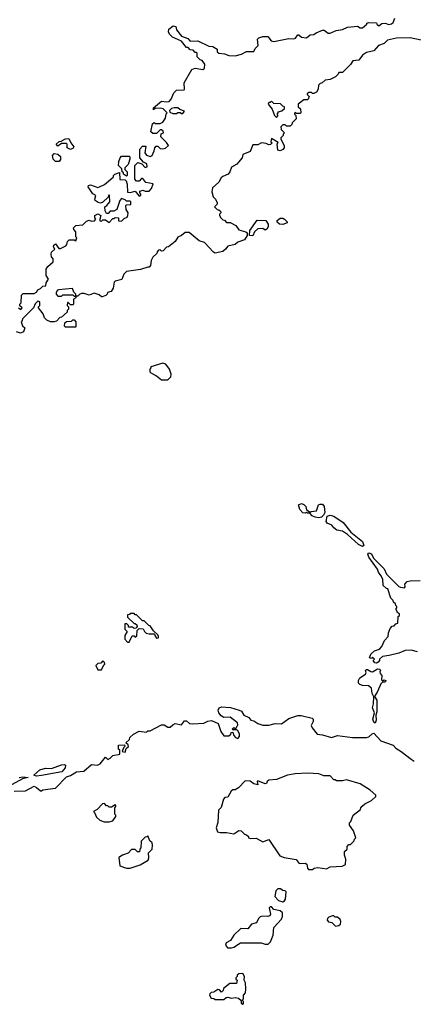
# Model space of a CAD drawing. Extents: x 2386423 to 2568864, y 578392 to 761999.
# Tile 445 of 454: x 2524219 to 2527371, y 717332 to 725212. Entities that reach past the tile are written whole.
import ezdxf

# ---------------------------------------------------------------- set-up
doc = ezdxf.new("R2010")
doc.units = 0

msp = doc.modelspace()

# ---------------------------------------------------------------- linework, layer by layer
at = {"layer": '0CON05XD'}
for points in [[(2524248.3, 723021.7), (2524335, 723020), (2524355, 723030), (2524365, 723050), (2524385, 723060), (2524405, 723080), (2524428.3, 723081.7), (2524432.5, 723105), (2524450, 723135), (2524430, 723165), (2524432.5, 723215), (2524443.6, 723236.4), (2524486.4, 723273.6), (2524487, 723297), (2524473, 723313), (2524470, 723335), (2524475, 723350), (2524500, 723375), (2524490, 723395), (2524493, 723407), (2524507, 723417), (2524531.7, 723381.7), (2524545, 723380), (2524588.3, 723401.7), (2524597.5, 723412.5), (2524603, 723437), (2524615, 723450), (2524655, 723450), (2524668.3, 723441.7), (2524677.5, 723465), (2524670, 723475), (2524670, 723515), (2524651.7, 723531.7), (2524650, 723545), (2524670, 723565), (2524725, 723570), (2524755, 723600), (2524775, 723607.5), (2524795, 723600), (2524818.3, 723601.7), (2524830, 723615), (2524820, 723625), (2524820, 723645), (2524845, 723656.7), (2524870, 723645), (2524860, 723615), (2524861.7, 723601.7), (2524875, 723600), (2524885, 723610), (2524905, 723610), (2524935, 723590), (2524965, 723620), (2524975, 723620), (2524985, 723630), (2525010, 723625), (2525011.7, 723601.7), (2525035, 723600), (2525055, 723620), (2525079.3, 723630.7), (2525086.1, 723643.9), (2525086.7, 723666.7), (2525073, 723693), (2525070, 723725), (2525075, 723730), (2525108.3, 723731.7), (2525110, 723755), (2525105, 723760), (2525075, 723760), (2525065, 723770), (2525035, 723780), (2525020, 723765), (2524996.4, 723693.6), (2524971.7, 723678.3), (2524945, 723680), (2524928.3, 723661.7), (2524915, 723660), (2524903, 723683), (2524900, 723715), (2524916.4, 723723.6), (2524940, 723755), (2524938.3, 723808.3), (2524931.7, 723808.3), (2524928.3, 723791.7), (2524885, 723752.5), (2524865, 723742.5), (2524848.3, 723748.3), (2524822.5, 723765), (2524820, 723775), (2524830, 723805), (2524805, 723817.5), (2524767.5, 723875), (2524770, 723885), (2524785, 723888.8), (2524845, 723870), (2524857, 723873), (2524897, 723893), (2524950, 723935), (2524970, 723955), (2524970, 723965), (2524980, 723975), (2525018.3, 723988.3), (2525021.7, 723931.7), (2525065, 723930), (2525071.7, 723921.7), (2525080, 723895), (2525081.7, 723831.7), (2525105, 723830), (2525145, 723840), (2525175, 723800), (2525190, 723805), (2525190, 723815), (2525180, 723825), (2525181.7, 723838.3), (2525205, 723847.5), (2525225, 723840), (2525255, 723840), (2525275, 723860), (2525288.3, 723898.3), (2525228.3, 723908.3), (2525205, 723940), (2525195, 723940), (2525175, 723920), (2525155, 723920), (2525140, 723935), (2525140, 724045), (2525165, 724067.5), (2525198.3, 724058.3), (2525225, 724030), (2525240, 724035), (2525238.3, 724058.3), (2525211.7, 724071.7), (2525180, 724105), (2525180, 724175), (2525201.7, 724198.3), (2525228.3, 724198.3), (2525222.5, 724145), (2525235, 724127.5), (2525265, 724117.5), (2525280, 724125), (2525297, 724163), (2525300, 724185), (2525311.7, 724198.3), (2525325, 724200), (2525345, 724180), (2525365, 724177.5), (2525387, 724183), (2525410, 724205), (2525395, 724230), (2525350, 724275), (2525351.7, 724298.3), (2525370, 724305), (2525368.3, 724318.3), (2525355, 724330), (2525345, 724330), (2525315, 724300), (2525285, 724300), (2525270, 724315), (2525281.7, 724378.3), (2525295, 724390), (2525305, 724380), (2525345, 724380), (2525365, 724392.5), (2525387, 724423), (2525393, 724457), (2525400, 724465), (2525367, 724497), (2525345, 724502.5), (2525305, 724500), (2525290, 724490), (2525290, 724505), (2525355, 724560), (2525395, 724553.3), (2525415, 724557.5), (2525432.5, 724575), (2525452.5, 724625), (2525475, 724647.5), (2525535, 724650), (2525540, 724655), (2525537.5, 724705), (2525597, 724813), (2525625, 724822.5), (2525685, 724812.5), (2525700, 724825), (2525702.5, 724855), (2525680, 724885), (2525665, 724890), (2525640, 724915), (2525640, 724945), (2525635, 724950), (2525625, 724950), (2525607, 724967), (2525585, 724970), (2525568.3, 724988.3), (2525555, 724990), (2525515, 725040), (2525443, 725073), (2525420, 725095), (2525410, 725115), (2525412.5, 725135), (2525448.3, 725161.7), (2525468.3, 725158.3), (2525475, 725130), (2525515, 725080), (2525565, 725060), (2525585, 725040), (2525645, 725042.5), (2525735, 725000), (2525765, 724997.5), (2525800, 724975), (2525800, 724955), (2525813, 724943), (2525858.3, 724938.3), (2525893.9, 724923.9), (2525945, 724923.3), (2525995, 724936.2), (2526035, 724956.2), (2526093, 724957), (2526105, 724980), (2526130, 725005), (2526122.5, 725055), (2526135, 725067.5), (2526165, 725077.5), (2526205, 725077.5), (2526233.6, 725043.6), (2526255, 725036.7), (2526375, 725060), (2526415, 725057.5), (2526426.4, 725063.6), (2526445, 725090), (2526455, 725090), (2526475, 725072.5), (2526515, 725067.5), (2526545, 725090), (2526575, 725092.5), (2526593, 725107), (2526645, 725127.5), (2526657, 725127), (2526690, 725105), (2526705, 725102.5), (2526753.6, 725126.4), (2526805, 725132.5), (2526845, 725152.5), (2526925, 725160), (2526945, 725147.5), (2526965, 725147.5), (2527000, 725175), (2527000, 725185), (2527015, 725190), (2527077, 725187), (2527080, 725175), (2527095, 725162.5), (2527118.3, 725181.7), (2527145, 725182.5), (2527175, 725173.3), (2527195, 725177.5), (2527210.7, 725189.3), (2527223.3, 725225)], [(2527435, 725046.7), (2527345, 725066.7), (2527235, 725064), (2527165, 725046.7), (2527138.3, 725021.7), (2527092.5, 725005), (2527055, 724962.5), (2526995, 724950), (2526963.6, 724926.4), (2526935, 724887.5), (2526887, 724883), (2526868.3, 724851.7), (2526805, 724790), (2526775, 724790), (2526770, 724775), (2526747, 724753), (2526705, 724732.5), (2526665, 724727.5), (2526640, 724705), (2526625, 724700), (2526613, 724687), (2526610, 724655), (2526595, 724632.5), (2526575, 724620), (2526565, 724620), (2526555, 724630), (2526535, 724630), (2526521.7, 724618.3), (2526521.7, 724611.7), (2526537.5, 724597.5), (2526530, 724575), (2526525, 724570), (2526495, 724570), (2526450, 724535), (2526450, 724515), (2526467, 724497), (2526470, 724465), (2526465, 724460), (2526435, 724460), (2526421.7, 724468.3), (2526420, 724455), (2526430, 724445), (2526431.7, 724418.3), (2526400, 724385), (2526398.3, 724371.7), (2526385, 724360), (2526355, 724360), (2526345, 724370), (2526325, 724370), (2526310, 724355), (2526311.7, 724331.7), (2526340, 724305), (2526330, 724295), (2526330, 724285), (2526310, 724265), (2526310, 724255), (2526337.5, 724205), (2526337.5, 724185), (2526325, 724172.5), (2526305, 724163.3), (2526287, 724167), (2526280, 724215), (2526288.3, 724228.3), (2526235, 724260), (2526230, 724235), (2526240, 724225), (2526227, 724213), (2526215, 724210), (2526191.7, 724221.7), (2526155, 724227.5), (2526125, 724210), (2526085, 724210), (2526065, 724157.5), (2526007, 724133), (2526000, 724105), (2525971.7, 724071.7), (2525957.5, 724055), (2525915, 724032.5), (2525902.5, 723995), (2525887.5, 723975), (2525845, 723957.5), (2525833.6, 723946.4), (2525815, 723912.5), (2525762.5, 723865), (2525757.5, 723835), (2525767.5, 723795), (2525786.1, 723776.1), (2525800, 723745), (2525800, 723735), (2525780, 723715), (2525801.7, 723691.7), (2525815, 723690), (2525828.3, 723678.3), (2525830, 723665), (2525820, 723655), (2525820, 723645), (2525830, 723625), (2525845, 723610), (2525858.3, 723608.3), (2525875, 723590), (2525905, 723590), (2525950, 723565), (2525975, 723530), (2526030, 723515), (2526040, 723505), (2526040, 723485), (2526019.3, 723450.7), (2525965, 723432.5), (2525945, 723413.3), (2525885, 723400), (2525867.5, 723375), (2525845, 723357.5), (2525785, 723342.5), (2525770.7, 723350.7), (2525698.3, 723428.3), (2525655, 723443.3), (2525575, 723507.5), (2525545, 723507.5), (2525516.1, 723483.9), (2525485, 723472.5), (2525463, 723437), (2525410, 723395), (2525395, 723390), (2525368.3, 723361.7), (2525355, 723360), (2525345, 723370), (2525331.7, 723368.3), (2525320, 723355), (2525318.3, 723341.7), (2525285, 723310), (2525272.5, 723285), (2525266.4, 723243.6), (2525255, 723230), (2525245, 723232.5), (2525186.4, 723213.6), (2525075, 723197.5), (2525052.5, 723175), (2525038.3, 723131.7), (2524985, 723120), (2524975, 723110), (2524967, 723063), (2524953, 723037), (2524921.7, 723028.3), (2524920, 723015), (2524910, 723005), (2524880, 722995), (2524873, 722993), (2524855, 723010), (2524815, 723022.5), (2524775, 723006.7), (2524735, 723020), (2524715, 723020), (2524700, 723015), (2524685, 723000), (2524670, 723000), (2524670, 723015), (2524651.7, 723031.7), (2524641.7, 723061.7), (2524530.7, 723049.3), (2524520, 723045), (2524510, 723025), (2524510, 723015), (2524525, 723000), (2524555, 723000), (2524565, 723010), (2524645, 723010), (2524655, 723000), (2524670, 723000), (2524670, 722985), (2524650, 722975), (2524650, 722935), (2524645, 722930), (2524625, 722930), (2524608.3, 722948.3), (2524601.7, 722948.3), (2524600, 722925), (2524610, 722915), (2524610, 722895), (2524600, 722885), (2524598.3, 722871.7), (2524555, 722830), (2524541.7, 722828.3), (2524515, 722800), (2524495, 722792.5), (2524465, 722792.5), (2524437, 722807), (2524417, 722827), (2524407, 722857), (2524370, 722905), (2524370, 722915), (2524380, 722925), (2524380, 722955), (2524365, 722960), (2524343, 722937), (2524330, 722905), (2524241.7, 722818.3), (2524240, 722805), (2524230, 722795), (2524241.7, 722761.7), (2524260, 722745), (2524250, 722715), (2524225, 722703.3), (2524195, 722712.5)], [(2525525, 724460), (2525538.3, 724478.3), (2525501.7, 724491.7), (2525485, 724507.5), (2525455, 724507.5), (2525435, 724500), (2525420, 724485), (2525421.7, 724471.7), (2525445, 724460), (2525475, 724460), (2525485, 724470), (2525505, 724470), (2525515, 724460), (2525525, 724460)], [(2526275, 724430), (2526290, 724445), (2526280, 724455), (2526290, 724465), (2526290, 724475), (2526318.3, 724481.7), (2526338.3, 724501.7), (2526340, 724515), (2526325, 724520), (2526307, 724537), (2526255, 724540), (2526235, 724560), (2526225, 724550), (2526215, 724550), (2526210, 724535), (2526240, 724495), (2526260, 724445), (2526275, 724430)], [(2524625, 724173.3), (2524600, 724185), (2524600, 724215), (2524595, 724220), (2524555, 724220), (2524525, 724200), (2524510, 724215), (2524535, 724237.5), (2524551.7, 724238.3), (2524585, 724257.5), (2524611.7, 724261.7), (2524627.5, 724225), (2524652.5, 724195), (2524646.4, 724183.6), (2524625, 724173.3)], [(2524535, 724077.5), (2524505, 724077.5), (2524487.5, 724095), (2524482.5, 724125), (2524495, 724140), (2524525, 724136.7), (2524545, 724117.5), (2524546.4, 724093.6), (2524535, 724077.5)], [(2525075, 723960), (2525050, 723975), (2525050, 723985), (2525040, 723995), (2525038.3, 724018.3), (2525010, 724045), (2525013, 724077), (2525023, 724107), (2525035, 724120), (2525095, 724120), (2525100, 724115), (2525100, 724095), (2525087, 724053), (2525060, 724025), (2525061.7, 724011.7), (2525080, 723995), (2525080, 723965), (2525075, 723960)], [(2526325, 723572.5), (2526300, 723575), (2526281.7, 723591.7), (2526280, 723605), (2526305, 723622.5), (2526325, 723622.5), (2526340, 723615), (2526360, 723595), (2526360, 723585), (2526325, 723572.5)], [(2526085, 723482.5), (2526060, 723485), (2526062.5, 723525), (2526121.7, 723608.3), (2526190, 723605), (2526210, 723575), (2526210, 723555), (2526197.5, 723535), (2526185, 723527.5), (2526165, 723540), (2526125, 723537.5), (2526100, 723515), (2526085, 723482.5)], [(2524210, 722905), (2524228.3, 722891.7), (2524240, 722905), (2524221.7, 722921.7), (2524220, 722935), (2524230, 722945), (2524233, 723007), (2524248.3, 723021.7)], [(2524665, 722750), (2524585, 722750), (2524578.3, 722758.3), (2524580, 722785), (2524593, 722797), (2524635, 722800), (2524645, 722810), (2524655, 722810), (2524670, 722795), (2524670, 722755), (2524665, 722750)], [(2525405, 722330), (2525430, 722355), (2525432.5, 722375), (2525420, 722415), (2525390, 722455), (2525365, 722462.5), (2525270, 722435), (2525270, 722425), (2525260, 722415), (2525260, 722395), (2525270, 722385), (2525315, 722362.5), (2525355, 722330), (2525405, 722330)], [(2526615, 721226), (2526585, 721230), (2526561.2, 721241.2), (2526541.7, 721261.7), (2526523, 721263), (2526515, 721270), (2526506.7, 721263.3), (2526485, 721266.7), (2526463, 721293), (2526451.7, 721328.3), (2526475, 721340), (2526495, 721332.5), (2526510, 721315), (2526515, 721290), (2526545, 721270), (2526553.6, 721276.4), (2526595, 721282.5), (2526611.7, 721328.3), (2526625, 721335.4), (2526645, 721334.4), (2526657.8, 721315), (2526662.5, 721267.5), (2526652.7, 721247.3), (2526635, 721231.2), (2526615, 721226)], [(2526964, 720996), (2526930.8, 721010.8), (2526845, 721090.8), (2526805, 721117.5), (2526757.6, 721127.6), (2526734.5, 721144.5), (2526717.9, 721167.9), (2526682.3, 721182.3), (2526673.3, 721195), (2526680.7, 721239.3), (2526705, 721246.7), (2526735, 721240), (2526808, 721188), (2526870, 721110), (2526964.4, 721035), (2526975, 721003.3), (2526964, 720996)], [(2527405, 720152.5), (2527355, 720167.5), (2527305, 720162.5), (2527255, 720142.5), (2527177, 720123), (2527123, 720117), (2527100, 720095), (2527100, 720085), (2527089.3, 720070.7), (2527075, 720061.2), (2527062.5, 720065), (2527050, 720085), (2527060, 720095), (2527045, 720110), (2527035, 720100), (2527020, 720105), (2527030, 720135), (2527059.3, 720160.7), (2527100, 720175), (2527120, 720195), (2527140, 720245), (2527170, 720275), (2527172.5, 720305), (2527185, 720340), (2527201.7, 720358.3), (2527218.3, 720361.7), (2527231.7, 720378.3), (2527248.3, 720381.7), (2527250, 720435), (2527260, 720445), (2527260, 720455), (2527241.7, 720471.7), (2527240, 720485), (2527230, 720495), (2527240, 720505), (2527240, 720515), (2527230, 720525), (2527228.3, 720538.3), (2527211.7, 720551.7), (2527210, 720565), (2527191.7, 720581.7), (2527167, 720657), (2527155, 720660), (2527130, 720685), (2527126, 720735), (2527111.2, 720765), (2527091.4, 720791.4), (2527083.8, 720815), (2527015, 720910), (2527008, 720935), (2527016, 720944), (2527035, 720937.5), (2527052.9, 720902.9), (2527136.4, 720816.4), (2527157.5, 720775), (2527255, 720676), (2527268.8, 720671.2), (2527300, 720665), (2527306.7, 720673.3), (2527302.5, 720695), (2527323, 720717), (2527345, 720722.5), (2527426.4, 720723.6)], [(2525095, 720230), (2525120, 720280), (2525135, 720280), (2525145, 720270), (2525158.3, 720281.7), (2525160, 720325), (2525175, 720340), (2525207, 720337), (2525217.5, 720315), (2525232, 720302), (2525255, 720296.7), (2525298.3, 720298.3), (2525300, 720285), (2525315, 720262.5), (2525330, 720265), (2525330, 720275), (2525325, 720290), (2525291.7, 720321.7), (2525265, 720360), (2525253.6, 720363.6), (2525215, 720400), (2525201.7, 720401.7), (2525155, 720450), (2525145, 720450), (2525135, 720460), (2525105, 720460), (2525098.3, 720451.7), (2525081.7, 720448.3), (2525081.7, 720431.7), (2525135, 720380), (2525145, 720380), (2525158.3, 720368.3), (2525160, 720355), (2525148.3, 720341.7), (2525135, 720340), (2525125, 720350), (2525091.7, 720351.7), (2525090, 720365), (2525078.3, 720378.3), (2525061.7, 720378.3), (2525060, 720335), (2525080, 720315), (2525060, 720285), (2525060, 720255), (2525081.7, 720231.7), (2525095, 720230)], [(2524875, 720010), (2524891.7, 720048.3), (2524900, 720055), (2524898.3, 720068.3), (2524885, 720080), (2524868.3, 720061.7), (2524845, 720060), (2524830, 720045), (2524845, 720010), (2524875, 720010)], [(2527065, 719583.3), (2527055, 719590), (2527045.7, 719615), (2527060, 719665), (2527044.4, 719705), (2527052.2, 719737.8), (2527053.9, 719793.9), (2527040.3, 719820.3), (2527035, 719862.5), (2527011.7, 719881.7), (2526963.6, 719883.6), (2526941.7, 719891.7), (2526932.5, 719902.5), (2526932.5, 719925), (2526942.5, 719945), (2526987.5, 719975), (2526992.5, 719985), (2526987.5, 720005), (2526995, 720012.5), (2527005, 720012.5), (2527030, 719995), (2527045, 719993.8), (2527084.1, 720015.9), (2527100, 720015), (2527110, 720005), (2527102.5, 719995), (2527105, 719980), (2527120, 719965), (2527115, 719930), (2527125, 719920), (2527135, 719930), (2527150, 719925), (2527145, 719910), (2527125, 719910), (2527111.7, 719898.3), (2527085.5, 719835), (2527060, 719795), (2527078.9, 719765), (2527078.3, 719671.7), (2527070, 719645), (2527074.3, 719605), (2527065, 719583.3)], [(2524175, 719037.5), (2524265, 719040), (2524335, 719077.5), (2524355, 719067.5), (2524385, 719040), (2524395, 719040), (2524405, 719050), (2524505, 719062.5), (2524595, 719152.5), (2524625, 719162.5), (2524675, 719192.5), (2524731.7, 719198.3), (2524795, 719252.5), (2524843, 719247), (2524863.6, 719256.4), (2524905, 719310), (2524925, 719292.5), (2524945, 719302.5), (2524965, 719322.5), (2525020, 719335), (2525020, 719365), (2525010, 719375), (2525010, 719405), (2525058.3, 719408.3), (2525060, 719395), (2525050, 719385), (2525040, 719355), (2525065, 719350), (2525071.7, 719378.3), (2525090, 719395), (2525088.3, 719408.3), (2525070, 719425), (2525098.3, 719451.7), (2525101.7, 719468.3), (2525130, 719495), (2525175, 719517.5), (2525235, 719510), (2525245, 719520), (2525265, 719520), (2525355, 719570), (2525375, 719570), (2525405, 719550), (2525425, 719550), (2525445, 719570), (2525465, 719580), (2525515, 719570), (2525538.3, 719601.7), (2525555, 719600), (2525578.3, 719578.3), (2525605, 719577.5), (2525693, 719583), (2525725, 719597.5), (2525755, 719602.5), (2525808.3, 719578.3), (2525830, 719515), (2525855, 719480), (2525895, 719480), (2525910, 719495), (2525911.7, 719508.3), (2525925, 719510), (2525933, 719483), (2525946.4, 719466.4), (2525965, 719460), (2525980, 719475), (2525979.2, 719495), (2525965, 719522.5), (2525955, 719530), (2525925, 719530), (2525920, 719535), (2525933, 719547), (2525945, 719540), (2525955, 719547.5), (2525965, 719570), (2525963.3, 719585), (2525905, 719630), (2525855, 719627.5), (2525832, 719642), (2525813.9, 719663.9), (2525808.8, 719685), (2525816.1, 719703.9), (2525835, 719713.8), (2525906.4, 719706.4), (2525977, 719687), (2525995, 719677.5), (2526015, 719646.7), (2526055, 719627.5), (2526070, 719605), (2526095, 719600), (2526125, 719580), (2526165, 719567.5), (2526215, 719567.5), (2526265, 719580), (2526315, 719576.7), (2526375, 719620), (2526447, 719643), (2526473, 719643), (2526561.7, 719621.7), (2526570, 719615), (2526570, 719595), (2526553, 719563), (2526560, 719545), (2526600, 719495), (2526645, 719490), (2526715, 719466.7), (2526765, 719482.5), (2526885, 719466.7), (2526995, 719466.7), (2527015, 719473.8), (2527042.1, 719497.9), (2527055, 719502), (2527111.2, 719441.2), (2527210, 719405), (2527232.1, 719382.1), (2527275, 719356), (2527352.5, 719295), (2527377, 719277)], [(2524355, 719159.2), (2524332.5, 719165), (2524380, 719210), (2524425, 719221.9), (2524475, 719220.6), (2524555, 719249.5), (2524575, 719251.4), (2524586, 719245), (2524584, 719225), (2524555.9, 719194.1), (2524395, 719164.3), (2524355, 719159.2)], [(2524215, 719146.2), (2524245, 719152.5), (2524288.3, 719148.3), (2524242.5, 719137.5), (2524130, 719075)], [(2526565, 718410), (2526578.3, 718421.7), (2526607, 718427), (2526675, 718417.5), (2526705, 718432.5), (2526801.7, 718438.3), (2526828.3, 718451.7), (2526830, 718495), (2526820, 718525), (2526820, 718555), (2526840, 718575), (2526840, 718595), (2526855, 718610), (2526868.3, 718611.7), (2526898.3, 718641.7), (2526900, 718655), (2526910, 718665), (2526891.7, 718721.7), (2526860, 718765), (2526860, 718785), (2526870, 718795), (2526890, 718845), (2526948.3, 718891.7), (2526950, 718905), (2526961.7, 718918.3), (2526983, 718937), (2527035, 718962.5), (2527070, 718995), (2527070, 719005), (2527026.4, 719046.4), (2526945, 719097.5), (2526835, 719127.5), (2526805, 719120), (2526755, 719120), (2526745, 719130), (2526735, 719130), (2526705, 719160), (2526655, 719160), (2526615, 719177.5), (2526525, 719182.5), (2526425, 719176.7), (2526363.6, 719166.4), (2526275, 719132.5), (2526213, 719127), (2526200, 719115), (2526195, 719100), (2526185, 719097.5), (2526125, 719120), (2526120, 719115), (2526125, 719090), (2526095, 719097.5), (2526065, 719117.5), (2526025, 719120), (2525970, 719065), (2525945, 719050), (2525925, 719050), (2525911.7, 719038.3), (2525885, 718990), (2525863, 718987), (2525850, 718975), (2525831.7, 718908.3), (2525810, 718885), (2525807, 718787), (2525793.3, 718745), (2525803.6, 718713.6), (2525825, 718707.5), (2525875, 718707.5), (2525935, 718697.5), (2525975, 718722.5), (2525991.7, 718721.7), (2526020, 718695), (2526035, 718690), (2526050, 718675), (2526050, 718665), (2526065, 718660), (2526111.7, 718661.7), (2526165, 718633.3), (2526215, 718650), (2526301.7, 718521.7), (2526337, 718507), (2526431.7, 718491.7), (2526458.3, 718458.3), (2526505, 718462.5), (2526517.5, 718455), (2526523, 718423), (2526531.7, 718411.7), (2526565, 718410)], [(2524935, 718792.5), (2524965, 718800), (2524990, 718835), (2524990, 718845), (2524980, 718855), (2524980, 718905), (2524990, 718915), (2524990, 718925), (2524985, 718930), (2524955, 718910), (2524935, 718910), (2524925, 718920), (2524915, 718920), (2524898.3, 718938.3), (2524883, 718937), (2524838.3, 718891.7), (2524810, 718875), (2524818.3, 718868.3), (2524835, 718830), (2524860, 718805), (2524895, 718792.5), (2524935, 718792.5)], [(2525105, 718422.5), (2525185, 718447.5), (2525247.5, 718485), (2525252.5, 718505), (2525250, 718545), (2525280, 718575), (2525282.5, 718605), (2525280, 718625), (2525261.7, 718641.7), (2525245, 718680), (2525238.3, 718671.7), (2525225, 718670), (2525191.7, 718638.3), (2525190, 718585), (2525180, 718575), (2525178.3, 718551.7), (2525161.7, 718551.7), (2525145, 718570), (2525115, 718570), (2525087, 718543), (2525043, 718527), (2525013, 718507), (2525021.7, 718441.7), (2525075, 718422.5), (2525105, 718422.5)], [(2526325, 718153.3), (2526339.5, 718160.5), (2526347, 718173), (2526351.7, 718231.7), (2526345, 718240), (2526325, 718242.5), (2526306.4, 718256.4), (2526285, 718256.2), (2526269.5, 718240.5), (2526262, 718195), (2526292.7, 718162.7), (2526325, 718153.3)], [(2525915, 717783.3), (2525935, 717790), (2525986.1, 717823.9), (2526153.9, 717823.9), (2526185, 717812.5), (2526210, 717815), (2526227, 717833), (2526247.5, 717885), (2526253.9, 717946.1), (2526316.7, 718015), (2526323.6, 718036.4), (2526323.3, 718065), (2526305, 718080), (2526255, 718092.5), (2526235, 718112.5), (2526225, 718112.5), (2526217.5, 718105), (2526228, 718055), (2526220.8, 718039.2), (2526205, 718034.3), (2526165, 718038), (2526145, 718031.2), (2526131.7, 718018.3), (2526115.7, 717984.3), (2526075, 717973.8), (2526045, 717936), (2525990, 717940), (2525933.8, 717885), (2525905.9, 717844.1), (2525872.5, 717825), (2525867.5, 717805), (2525882.5, 717785), (2525915, 717783.3)], [(2526748.3, 717958.3), (2526775, 717962.5), (2526787.5, 717975), (2526790, 717995), (2526785, 718010), (2526765, 718030), (2526745, 718030), (2526735, 718040), (2526725, 718040), (2526695, 718030), (2526685, 718020), (2526680, 718005), (2526691.7, 717991.7), (2526718.3, 717988.3), (2526748.3, 717958.3)], [(2526005, 717332.5), (2526010, 717335), (2526010, 717355), (2526000, 717365), (2526010, 717375), (2526010, 717405), (2526027, 717423), (2526030, 717455), (2526026.7, 717505), (2526017.5, 717525), (2526020, 717555), (2526005, 717580), (2525973, 717577), (2525960, 717565), (2525960, 717555), (2525950, 717545), (2525950, 717535), (2525960, 717525), (2525955, 717500), (2525901.7, 717498.3), (2525851.7, 717458.3), (2525848.3, 717441.7), (2525835, 717430), (2525818.3, 717448.3), (2525805, 717450), (2525775, 717430), (2525751.7, 717428.3), (2525743, 717417), (2525740, 717405), (2525751.7, 717381.7), (2525775, 717380), (2525785, 717370), (2525855, 717370), (2525873, 717387), (2525885, 717390), (2525915, 717382.5), (2525945, 717387.5), (2525972.5, 717382.5), (2525991.7, 717361.7), (2525991.7, 717341.7), (2526005, 717332.5)]]:
    msp.add_lwpolyline(points, dxfattribs=at)

doc.saveas('drawing.dxf')
